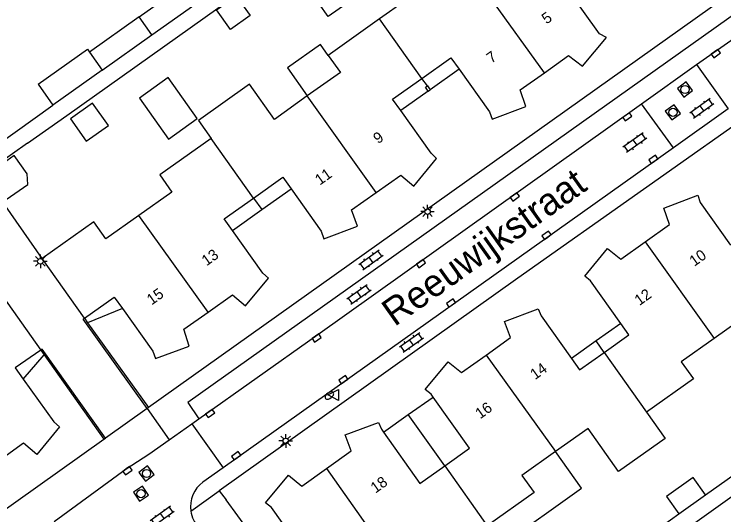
# Model space of a CAD drawing. Extents: x 124000 to 128010, y 398999 to 403000.
# Drawn here: x 126814 to 126879.3, y 399772 to 399818 of the extents above; entities that cross this region are included whole.
import ezdxf

# ---------------------------------------------------------------- set-up
doc = ezdxf.new("R2010")
doc.units = 0
for name, color, linetype in [('gg-afsc-erfafscheiding', 7, 'Continuous'), ('gg-afsc-hekwerk', 7, 'Continuous'), ('gg-afsc-muur', 7, 'Continuous'), ('gg-anno-huisnummerreeks BGT', 7, 'Continuous'), ('gg-anno-openbare ruimte label', 7, 'Continuous'), ('gg-bbg-gedigitaliseerde bebouwing', 7, 'Continuous'), ('gg-bbg-gedigitaliseerde bijgebouw', 7, 'Continuous'), ('gg-bbg-hoofdgebouw', 7, 'Continuous'), ('gg-bbg-luifel en loopbrug', 7, 'Continuous'), ('gg-bbg-onder overbouw', 7, 'Continuous'), ('gg-bbg-pand overbouw', 7, 'Continuous'), ('gg-bbg-pilaar onder overbouw', 7, 'Continuous'), ('gg-bbg-pilaar pand', 7, 'Continuous'), ('gg-bbg-tussenscheiding', 7, 'Continuous'), ('gg-bbg-tussenscheiding niveau 01', 7, 'Continuous'), ('gg-knt-verharding', 7, 'Continuous'), ('gg-knt-verharding nz', 7, 'Continuous'), ('gt-grn-weggrens', 7, 'Continuous'), ('gt-symb-brandkraan', 7, 'Continuous'), ('gt-symb-klinker verharding', 7, 'Continuous'), ('gt-symb-kolk', 7, 'Continuous'), ('gt-symb-lichtmast', 7, 'Continuous'), ('gt-symb-rioolschacht', 7, 'Continuous'), ('gt-symb-waterafsluiter', 7, 'Continuous')]:
    doc.layers.add(name, color=color, linetype=linetype)

# ---------------------------------------------------------------- blocks, each defined once
blk = doc.blocks.new('gt0-KOLK')
at = {"layer": 'gt-symb-kolk'}
blk.add_lwpolyline([(0, 0), (0.375, 0), (0.375, 0.4), (-0.375, 0.4), (-0.375, 0), (0, 0)], dxfattribs=at)
blk = doc.blocks.new('gt0-LMAST')
at = {"layer": 'gt-symb-lichtmast'}
for p, q in [((-0.182, 0.173), (-0.447, 0.438)), ((-0.005, 0.246), (-0.005, 0.621)), ((0.172, 0.173), (0.437, 0.438)), ((-0.255, -0.004), (-0.63, -0.004)), ((-0.182, -0.181), (-0.447, -0.446)), ((-0.005, -0.254), (-0.005, -0.629)), ((0.437, -0.446), (0.172, -0.181)), ((0.245, -0.004), (0.62, -0.004))]:
    blk.add_line(p, q, dxfattribs=at)
blk.add_circle((-0.005, -0.004), 0.25, dxfattribs=at)
blk = doc.blocks.new('gt0-BR')
at = {"layer": 'gt-symb-brandkraan'}
for centre, radius, start, end in [((-0.244, 0), 0.206, 107.56694, 252.43307), ((0.599, -2.664), 3, 106.89205, 107.56694), ((0, -0.691), 0.938, 73.10799, 106.89205), ((-0.599, -2.664), 3, 72.43309, 73.10799), ((0.244, 0), 0.206, 287.56695, 72.43309), ((0.599, 2.664), 3, 252.43307, 253.10797), ((0, 0.691), 0.938, 253.10797, 286.89206), ((-0.599, 2.664), 3, 286.89206, 287.56695)]:
    blk.add_arc(centre, radius, start, end, dxfattribs=at)
blk = doc.blocks.new('gt0-WAFSL')
at = {"layer": 'gt-symb-waterafsluiter'}
for p, q in [((-0.5, -0.333), (0, 0.667)), ((0, 0.667), (0.5, -0.333)), ((0.5, -0.333), (-0.5, -0.333))]:
    blk.add_line(p, q, dxfattribs=at)
blk = doc.blocks.new('gt0-KL1')
at = {"layer": 'gt-symb-klinker verharding'}
for p, q in [((-1.15, 0.3), (1.15, 0.3)), ((-1, -0.3), (-1, 0.3)), ((-0.5, 0.3), (-0.5, 0.45)), ((0, -0.3), (0, 0.3)), ((0.5, 0.3), (0.5, 0.45)), ((1, -0.3), (1, 0.3)), ((-1.15, -0.3), (1.15, -0.3)), ((-0.5, -0.45), (-0.5, -0.3)), ((0.5, -0.45), (0.5, -0.3))]:
    blk.add_line(p, q, dxfattribs=at)
blk = doc.blocks.new('gt0-RS')
at = {"layer": 'gt-symb-rioolschacht'}
blk.add_lwpolyline([(-0.5, -0.5), (0.5, -0.5), (0.5, 0.5), (-0.5, 0.5)], close=True, dxfattribs=at)
blk.add_circle((0, 0), 0.375, dxfattribs=at)

msp = doc.modelspace()

# ---------------------------------------------------------------- linework, layer by layer
at = {"layer": 'gg-afsc-erfafscheiding'}
for p, q in [((126818.832, 399808.659), (126839.097, 399823.061)), ((126810.391, 399804.517), (126817.554, 399809.604)), ((126877.567, 399773.778), (126884.901, 399778.98)), ((126876.591, 399771.21), (126880.461, 399773.961))]:
    msp.add_line(p, q, dxfattribs=at)
at = {"layer": 'gg-afsc-hekwerk'}
for p, q in [((126820.742, 399789.61), (126826.327, 399781.806)), ((126816.73, 399786.668), (126822.233, 399778.9)), ((126838.481, 399766.532), (126833.478, 399773.334))]:
    msp.add_line(p, q, dxfattribs=at)
at = {"layer": 'gg-afsc-muur'}
for p, q in [((126815.208, 399806.105), (126818.832, 399808.659)), ((126815.208, 399806.105), (126811.121, 399803.225)), ((126816.546, 399795.525), (126811.121, 399803.225)), ((126865.721, 399765.375), (126875.128, 399772.048))]:
    msp.add_line(p, q, dxfattribs=at)
at = {"layer": 'gg-bbg-gedigitaliseerde bebouwing'}
for p, q in [((126847.588, 399817.524), (126842.88, 399814.178)), ((126840.946, 399810.451), (126837.915, 399808.298)), ((126866.778, 399779.89), (126863.78, 399777.756))]:
    msp.add_line(p, q, dxfattribs=at)
for points in [[(126856.396, 399821.432), (126853.416, 399819.31), (126852.305, 399820.875), (126847.588, 399817.524)], [(126842.88, 399814.178), (126843.992, 399812.614), (126840.946, 399810.451)], [(126837.915, 399808.298), (126835.626, 399811.528), (126830.936, 399808.205), (126832.115, 399806.541)], [(126832.115, 399806.541), (126827.38, 399803.185), (126828.489, 399801.619), (126825.462, 399799.476)], [(126825.462, 399799.476), (126822.406, 399797.313), (126821.299, 399798.88), (126816.546, 399795.525)], [(126886.793, 399791.791), (126882.543, 399788.767), (126881.431, 399790.331), (126878.363, 399788.148)], [(126878.363, 399788.148), (126875.342, 399785.999), (126876.457, 399784.436), (126872.162, 399781.373)], [(126872.162, 399781.373), (126873.86, 399778.981), (126869.585, 399775.942), (126866.778, 399779.89)], [(126863.78, 399777.756), (126860.689, 399775.555), (126861.802, 399773.991), (126857.496, 399770.93)]]:
    msp.add_lwpolyline(points, dxfattribs=at)
at = {"layer": 'gg-bbg-gedigitaliseerde bijgebouw'}
for p, q in [((126825.475, 399817.733), (126829.93, 399820.897)), ((126826.653, 399816.067), (126831.111, 399819.235)), ((126825.475, 399817.733), (126820.902, 399814.484)), ((126822.083, 399812.821), (126826.653, 399816.067)), ((126822.083, 399812.821), (126817.554, 399809.604)), ((126816.186, 399811.531), (126817.554, 399809.604))]:
    msp.add_line(p, q, dxfattribs=at)
for points in [[(126835.69, 399817.838), (126833.882, 399816.552), (126832.595, 399818.36), (126834.403, 399819.647), (126835.69, 399817.838)], [(126816.186, 399811.531), (126820.715, 399814.748), (126820.902, 399814.484)], [(126820.611, 399806.294), (126822.648, 399807.744), (126821.199, 399809.781), (126819.162, 399808.332), (126820.611, 399806.294)], [(126811.588, 399803.262), (126813.255, 399800.919), (126815.23, 399802.324), (126815.181, 399803.303), (126813.993, 399804.973), (126811.588, 399803.262)]]:
    msp.add_lwpolyline(points, dxfattribs=at)
at = {"layer": 'gg-bbg-hoofdgebouw'}
for p, q in [((126820.45, 399790.018), (126816.546, 399795.525)), ((126812.49, 399792.626), (126816.436, 399787.083))]:
    msp.add_line(p, q, dxfattribs=at)
for points in [[(126862.755, 399812.584), (126864.97, 399814.157), (126866.255, 399813.2), (126868.482, 399815.831), (126867.824, 399816.168), (126865.039, 399820.089)], [(126854.907, 399812.916), (126857.705, 399808.979), (126857.946, 399808.318), (126861.05, 399809.472), (126860.542, 399811.011), (126862.755, 399812.584)], [(126847.276, 399801.581), (126849.539, 399803.174), (126850.749, 399802.148), (126852.845, 399804.713), (126852.333, 399805.18), (126849.541, 399809.109)], [(126836.009, 399801.067), (126838.705, 399802.982), (126839.458, 399801.923)], [(126839.458, 399801.923), (126842.236, 399798.012), (126842.453, 399797.324), (126845.551, 399798.47), (126845.013, 399799.989), (126847.276, 399801.581)], [(126834.068, 399798.093), (126833.315, 399799.153), (126836.009, 399801.067)], [(126872.028, 399797.045), (126874.274, 399798.649), (126873.751, 399800.123), (126876.881, 399801.339), (126877.098, 399800.66), (126879.883, 399796.742)], [(126831.821, 399790.587), (126834.062, 399792.17), (126835.274, 399791.158), (126837.381, 399793.706), (126836.854, 399794.172), (126834.068, 399798.093)], [(126869.772, 399789.547), (126866.997, 399793.45), (126866.489, 399793.888), (126868.573, 399796.443), (126869.782, 399795.441), (126872.028, 399797.045)], [(126820.45, 399790.018), (126823.197, 399791.964), (126823.952, 399790.905)], [(126823.952, 399790.905), (126826.749, 399786.984), (126826.984, 399786.32), (126830.084, 399787.463), (126829.583, 399789.006), (126831.821, 399790.587)], [(126857.388, 399786.636), (126859.648, 399788.247), (126859.088, 399789.709), (126862.18, 399790.872), (126862.451, 399790.245), (126865.238, 399786.324)], [(126868.258, 399786.875), (126870.525, 399788.487), (126869.772, 399789.547)], [(126816.436, 399787.083), (126814.07, 399785.465), (126814.825, 399784.407)], [(126852.514, 399782.777), (126852.336, 399783.027), (126851.796, 399783.474), (126853.897, 399786.026), (126855.131, 399785.026), (126857.388, 399786.636)], [(126865.238, 399786.324), (126865.992, 399785.264), (126868.258, 399786.875)], [(126814.825, 399784.407), (126817.621, 399780.49), (126818.161, 399780.045), (126816.062, 399777.509), (126814.827, 399778.534), (126812.562, 399776.913)], [(126853.587, 399776.445), (126855.864, 399778.064), (126852.514, 399782.777)], [(126842.706, 399776.206), (126844.973, 399777.818), (126844.423, 399779.298), (126847.51, 399780.443), (126847.77, 399779.809), (126847.962, 399779.539)], [(126847.962, 399779.539), (126851.312, 399774.827), (126853.587, 399776.445)], [(126840.3, 399768.93), (126837.645, 399772.616), (126837.103, 399773.065), (126839.222, 399775.602), (126840.441, 399774.595), (126842.706, 399776.206)]]:
    msp.add_lwpolyline(points, dxfattribs=at)
at = {"layer": 'gg-bbg-luifel en loopbrug'}
for p, q in [((126836.763, 399800.008), (126839.458, 399801.923)), ((126836.009, 399801.067), (126836.763, 399800.008)), ((126834.068, 399798.093), (126836.763, 399800.008)), ((126823.952, 399790.905), (126820.742, 399789.61)), ((126820.45, 399790.018), (126820.742, 399789.61)), ((126869.772, 399789.547), (126867.505, 399787.935)), ((126867.505, 399787.935), (126865.238, 399786.324)), ((126868.258, 399786.875), (126867.505, 399787.935)), ((126814.825, 399784.407), (126816.73, 399786.668)), ((126816.436, 399787.083), (126816.73, 399786.668)), ((126850.238, 399781.158), (126852.514, 399782.777)), ((126847.962, 399779.539), (126850.238, 399781.158)), ((126853.587, 399776.445), (126850.238, 399781.158)), ((126875.128, 399772.048), (126877.567, 399773.778))]:
    msp.add_line(p, q, dxfattribs=at)
for points in [[(126845.901, 399819.895), (126842.879, 399817.745), (126840.374, 399821.265)], [(126842.88, 399814.178), (126842.158, 399815.193), (126839.114, 399813.027), (126840.946, 399810.451)], [(126825.503, 399810.256), (126828.186, 399806.485), (126830.824, 399808.362), (126828.141, 399812.133), (126825.503, 399810.256)], [(126857.496, 399770.93), (126858.771, 399769.136), (126866.169, 399774.394), (126863.78, 399777.756)], [(126877.567, 399773.778), (126876.435, 399775.373), (126873.996, 399773.641), (126875.128, 399772.048)]]:
    msp.add_lwpolyline(points, dxfattribs=at)
at = {"layer": 'gg-bbg-onder overbouw'}
for points in [[(126851.479, 399812.059), (126854.162, 399813.965), (126854.907, 399812.916)], [(126849.541, 399809.109), (126848.799, 399810.154), (126851.479, 399812.059)]]:
    msp.add_lwpolyline(points, dxfattribs=at)
at = {"layer": 'gg-bbg-pand overbouw'}
for p, q in [((126854.907, 399812.916), (126852.24, 399811.024)), ((126852.061, 399810.897), (126849.541, 399809.109))]:
    msp.add_line(p, q, dxfattribs=at)
at = {"layer": 'gg-bbg-pilaar onder overbouw'}
msp.add_lwpolyline([(126852.061, 399810.897), (126851.812, 399811.247), (126851.991, 399811.375)], dxfattribs=at)
at = {"layer": 'gg-bbg-pilaar pand'}
msp.add_line((126852.061, 399810.897), (126852.24, 399811.024), dxfattribs=at)
at = {"layer": 'gg-bbg-tussenscheiding'}
for p, q in [((126862.755, 399812.584), (126856.396, 399821.432)), ((126826.653, 399816.067), (126825.475, 399817.733)), ((126851.479, 399812.059), (126847.588, 399817.524)), ((126820.902, 399814.484), (126822.083, 399812.821)), ((126847.276, 399801.581), (126840.946, 399810.451)), ((126836.009, 399801.067), (126832.115, 399806.541)), ((126831.821, 399790.587), (126825.462, 399799.476)), ((126872.028, 399797.045), (126878.363, 399788.148)), ((126857.388, 399786.636), (126863.78, 399777.756)), ((126868.258, 399786.875), (126872.162, 399781.373)), ((126842.706, 399776.206), (126849.058, 399767.281)), ((126853.587, 399776.445), (126857.496, 399770.93))]:
    msp.add_line(p, q, dxfattribs=at)
at = {"layer": 'gg-bbg-tussenscheiding niveau 01'}
for q in [(126851.479, 399812.059), (126852.24, 399811.024)]:
    msp.add_line((126851.991, 399811.375), q, dxfattribs=at)
at = {"layer": 'gg-knt-verharding'}
for p, q in [((126888.345, 399825.881), (126826.327, 399781.806)), ((126876.757, 399813.332), (126879.66, 399809.257)), ((126874.626, 399805.683), (126871.684, 399809.72)), ((126879.66, 399809.257), (126874.626, 399805.683)), ((126874.626, 399805.683), (126833.204, 399776.274)), ((126826.327, 399781.806), (126826.216, 399781.727)), ((126830.313, 399780.307), (126830.97, 399780.771)), ((126828.256, 399778.853), (126830.313, 399780.307)), ((126830.313, 399780.307), (126833.204, 399776.274)), ((126822.233, 399778.9), (126822.383, 399779.007)), ((126833.204, 399776.274), (126831.348, 399774.956)), ((126832.842, 399774.155), (126833.478, 399773.334))]:
    msp.add_line(p, q, dxfattribs=at)
for points in [[(126915.828, 399841.005), (126914.78, 399842.517), (126829.962, 399782.277), (126830.97, 399780.771)], [(126906.543, 399826.332), (126860.305, 399793.716), (126832.842, 399774.155)], [(126826.216, 399781.727), (126820.338, 399789.938), (126820.45, 399790.018)], [(126822.383, 399779.007), (126816.574, 399787.175), (126816.436, 399787.083)], [(126762.314, 399738.164), (126784.685, 399754.031), (126785.569, 399752.835), (126822.233, 399778.9)], [(126817.65, 399771.34), (126824.292, 399776.165), (126826.374, 399777.523), (126828.256, 399778.853)]]:
    msp.add_lwpolyline(points, dxfattribs=at)
for centre, radius, start, end in [((126833.013, 399772.688), 2.813, 126.29344, 187.95637), ((126833.011, 399772.687), 2.811, 187.93121, 222.6311)]:
    msp.add_arc(centre, radius, start, end, dxfattribs=at)
at = {"layer": 'gg-knt-verharding nz'}
for p, q in [((126876.757, 399813.332), (126915.828, 399841.005)), ((126871.684, 399809.72), (126876.757, 399813.332))]:
    msp.add_line(p, q, dxfattribs=at)
msp.add_lwpolyline([(126830.97, 399780.771), (126841.692, 399788.363), (126871.684, 399809.72)], dxfattribs=at)
at = {"layer": 'gt-grn-weggrens'}
for p, q in [((126826.216, 399781.727), (126822.383, 399779.007)), ((126826.216, 399781.727), (126828.256, 399778.853)), ((126830.227, 399772.299), (126832.842, 399774.155))]:
    msp.add_line(p, q, dxfattribs=at)

# ---------------------------------------------------------------- block references
at = {"layer": 'gt-symb-brandkraan', "rotation": 36.8240335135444}
msp.add_blockref('gt0-BR', (126842.98, 399782.92), dxfattribs=at)
at = {"layer": 'gt-symb-klinker verharding'}
for p, rotation in [((126877.236, 399809.303), -144.60889248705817), ((126871.079, 399806.158), -144.60889248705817), ((126846.806, 399795.392), 35.39110751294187), ((126845.702, 399792.217), 35.39110751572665), ((126850.532, 399787.8), 35.39110751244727), ((126827.593, 399771.826), -144.60889249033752)]:
    msp.add_blockref('gt0-KL1', p, dxfattribs=dict(at, rotation=rotation))
at = {"layer": 'gt-symb-kolk'}
for p, rotation in [((126878.411, 399814.51), -144.4823021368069), ((126870.268, 399808.691), -144.60889248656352), ((126872.89, 399804.467), 35.31121343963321), ((126859.92, 399801.335), -144.60889248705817), ((126863.059, 399797.484), 35.391107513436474), ((126851.294, 399795.208), -144.5289606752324), ((126854.278, 399791.252), 35.39110750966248), ((126841.692, 399788.363), -144.6887865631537), ((126844.374, 399784.205), 35.43780146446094), ((126831.896, 399781.428), -144.64205742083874), ((126834.523, 399777.214), 35.35794257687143), ((126824.292, 399776.165), -143.98947459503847)]:
    msp.add_blockref('gt0-KOLK', p, dxfattribs=dict(at, rotation=rotation))
at = {"layer": 'gt-symb-lichtmast'}
for p in [(126852.01, 399799.822), (126816.4, 399795.255), (126838.968, 399778.748)]:
    msp.add_blockref('gt0-LMAST', p, dxfattribs=at)
at = {"layer": 'gt-symb-rioolschacht'}
for p, rotation in [((126875.69, 399811.043), -53.130102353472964), ((126874.58, 399808.941), 36.99589775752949), ((126826.162, 399775.747), 37.36253067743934), ((126825.651, 399773.895), -55.26137471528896)]:
    msp.add_blockref('gt0-RS', p, dxfattribs=dict(at, rotation=rotation))
at = {"layer": 'gt-symb-waterafsluiter', "rotation": 90}
msp.add_blockref('gt0-WAFSL', (126843.497, 399782.969), dxfattribs=at)

# ---------------------------------------------------------------- texts
at = {"layer": 'gg-anno-huisnummerreeks BGT'}
for s, rotation, p in [('5', 35.3, (126862.952, 399817.01)), ('7', 35.5, (126857.88, 399813.404)), ('9', 35.4, (126847.458, 399806.007)), ('11', 35.3, (126842.099, 399802.204)), ('13', 35.5, (126831.674, 399794.779)), ('10', 35.5, (126876.542, 399794.738)), ('15', 35.4, (126826.626, 399791.188)), ('12', 35.5, (126871.496, 399791.135)), ('14', 35.5, (126861.898, 399784.325)), ('16', 35.5, (126856.845, 399780.719)), ('18', 35.4, (126847.214, 399773.891))]:
    msp.add_text(s, height=1, rotation=rotation, dxfattribs=at).set_placement(p)
at = {"layer": 'gg-anno-openbare ruimte label'}
msp.add_text('Reeuwijkstraat', height=2.5, rotation=35.4, dxfattribs=at).set_placement((126848.971, 399789.204))

doc.saveas('drawing.dxf')
